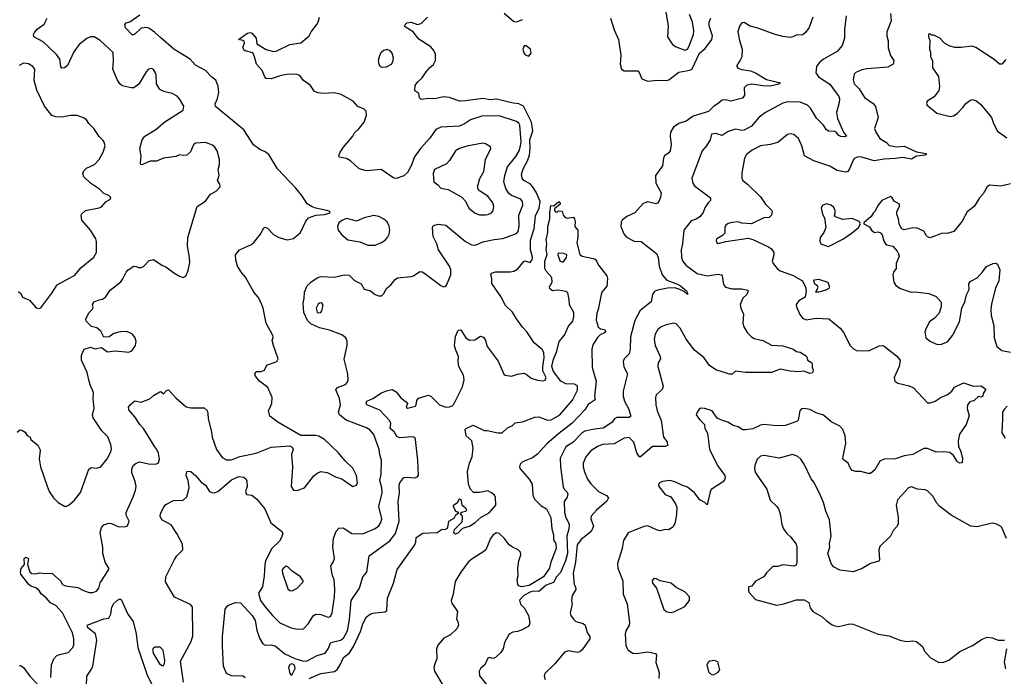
# Model space of a CAD drawing. Extents: x 2133461 to 2293071, y 753526 to 916327.
# Tile 363 of 459: x 2233754 to 2241704, y 850413 to 855714. Entities that reach past the tile are written whole.
import ezdxf

# ---------------------------------------------------------------- set-up
doc = ezdxf.new("R2010")
doc.units = 0

msp = doc.modelspace()

# ---------------------------------------------------------------- linework, layer by layer
at = {"layer": '0CON10XD'}
for points in [[(2238964, 855824), (2238990, 855665), (2238984.5, 855574.5), (2239024.2, 855515), (2239055, 855494.4), (2239125, 855468.9), (2239145, 855477.1), (2239157.7, 855495), (2239194.5, 855595), (2239197.9, 855625), (2239186.2, 855695), (2239161.1, 855755)], [(2233733.3, 852385), (2233755, 852403.3), (2233770.7, 852400.7), (2233797.5, 852385), (2233815, 852357.5), (2233840, 852345), (2233843.8, 852323.8), (2233899.7, 852279.7), (2233917.3, 852247.3), (2233920.8, 852235), (2233911.7, 852168.3), (2233923.5, 852103.5), (2233975, 851947.5), (2233993.3, 851905), (2234027.5, 851855), (2234065, 851817.5), (2234115, 851787.5), (2234135, 851787.5), (2234155, 851796.7), (2234195.9, 851834.1), (2234245, 851897.5), (2234314, 852085), (2234335, 852097.5), (2234375, 852094.4), (2234409.2, 852105), (2234460.9, 852169.1), (2234490, 852225), (2234495, 852250), (2234490.6, 852285), (2234466.2, 852346.2), (2234417.5, 852395), (2234348.7, 852498.7), (2234343.2, 852526.8), (2234355.8, 852575), (2234348.1, 852655), (2234350, 852705), (2234323.3, 852765), (2234312.9, 852807.1), (2234298.9, 852865), (2234252.2, 852965), (2234253.3, 853005), (2234275.5, 853054.5), (2234325, 853070), (2234365, 853056.7), (2234415, 853067.5), (2234463.9, 853033.9), (2234525, 853040), (2234635, 853031.2), (2234659.5, 853040.5), (2234690.8, 853085), (2234695.6, 853115), (2234688.1, 853145), (2234665, 853174), (2234639.3, 853189.3), (2234615.6, 853195.6), (2234565.7, 853194.3), (2234515, 853181.2), (2234476.4, 853153.6), (2234435, 853150), (2234409.5, 853199.5), (2234377, 853227), (2234335, 853237.5), (2234290.7, 853280.7), (2234287.5, 853295), (2234312.7, 853347.3), (2234341.7, 853378.3), (2234347.5, 853395), (2234342.5, 853415), (2234355, 853437.5), (2234395, 853453.3), (2234423.3, 853456.7), (2234446.7, 853473.3), (2234485, 853531.2), (2234571.3, 853598.7), (2234588.3, 853621.7), (2234613.4, 853676.6), (2234630, 853695), (2234675, 853723.3), (2234695, 853722.5), (2234715, 853713.3), (2234735, 853713.3), (2234755, 853722.5), (2234799.3, 853770.7), (2234835, 853777.5), (2234901.7, 853731.7), (2234935, 853720), (2234999.3, 853669.3), (2235045, 853642.5), (2235075, 853632.5), (2235095, 853642.5), (2235115, 853690), (2235128.8, 853755), (2235126.7, 853795), (2235108.8, 853885), (2235111.2, 853955), (2235186.7, 854205), (2235255, 854249.2), (2235293.7, 854306.3), (2235340.5, 854329.5), (2235372.5, 854365), (2235370, 854385), (2235351.2, 854415), (2235365.6, 854455), (2235355.8, 854505), (2235367.5, 854545), (2235367.5, 854585), (2235348.8, 854655), (2235330, 854685), (2235310.5, 854700.5), (2235255, 854722.5), (2235175, 854716), (2235158, 854705), (2235132.3, 854647.7), (2235105, 854620), (2235075, 854617.5), (2235045, 854624), (2235015, 854609.2), (2234915, 854595.8), (2234858.6, 854571.4), (2234808.3, 854571.7), (2234741.7, 854541.7), (2234732.5, 854545), (2234730, 854555), (2234734, 854615), (2234725.7, 854675), (2234744.6, 854745.4), (2234765, 854772.9), (2234852.4, 854827.6), (2234925, 854889.2), (2235075, 854983.3), (2235079.2, 855015), (2235045, 855076.2), (2235025.5, 855095.5), (2234985, 855119.2), (2234925, 855130.8), (2234885, 855150), (2234858, 855195), (2234856.7, 855265), (2234850, 855285), (2234835, 855312.5), (2234819.3, 855319.3), (2234795, 855313.3), (2234775, 855293.3), (2234715.4, 855194.6), (2234676.7, 855165), (2234655, 855163.6), (2234580.9, 855180.9), (2234563.8, 855195), (2234541.1, 855231.1), (2234505.5, 855315), (2234512.4, 855377.6), (2234509.1, 855449.1), (2234405, 855545.6), (2234355, 855575.8), (2234325, 855574.3), (2234296.6, 855563.4), (2234235, 855513.1), (2234190.4, 855455), (2234139.2, 855345), (2234115, 855326), (2234095, 855323.8), (2234087.3, 855337.3), (2234077.3, 855395), (2234052.8, 855432.8), (2233944.7, 855534.7), (2233867.5, 855575), (2233866.9, 855595), (2233875, 855610), (2233895, 855636.2), (2233951.7, 855678.3), (2233976.2, 855725)], [(2234005.5, 850404.5), (2234012.1, 850505), (2234031.1, 850555), (2234052.1, 850577.9), (2234075, 850590), (2234145.4, 850604.6), (2234183.1, 850645), (2234191.7, 850668.3), (2234190.9, 850715), (2234179.6, 850765), (2234101.1, 850925), (2234045, 850984.3), (2234002.5, 851005), (2233967.8, 851047.8), (2233930, 851075), (2233908.3, 851108.3), (2233885, 851127.5), (2233845, 851141.4), (2233826.8, 851156.8), (2233765, 851237.5), (2233760, 851255), (2233767.7, 851282.3), (2233793, 851317), (2233790, 851365), (2233805, 851376.2), (2233826.7, 851365), (2233816.4, 851316.4), (2233836.1, 851256.1), (2233852.7, 851242.7), (2233885, 851240), (2233915, 851248), (2233965, 851242), (2234015, 851246), (2234084, 851185), (2234100, 851155), (2234123.1, 851143.1), (2234225, 851131.4), (2234270, 851105), (2234315, 851090), (2234345, 851090.6), (2234375, 851100.8), (2234392.9, 851125), (2234405, 851166.7), (2234473.8, 851275), (2234473.8, 851285), (2234444.2, 851335), (2234425.5, 851405), (2234424.5, 851455), (2234405.4, 851574.6), (2234413.9, 851615), (2234434.1, 851635.9), (2234475, 851649.2), (2234496.1, 851646.1), (2234555, 851620), (2234608.3, 851621.7), (2234625, 851628.8), (2234637.8, 851665), (2234614.1, 851714.1), (2234613.3, 851735), (2234673.5, 851866.5), (2234690.3, 851915), (2234693.6, 851945), (2234686.5, 851986.5), (2234660.8, 852055), (2234660, 852085), (2234672, 852115), (2234695, 852134.2), (2234725, 852144.2), (2234795, 852128), (2234853.8, 852126.2), (2234875, 852137.5), (2234884, 852165), (2234875.7, 852215.7), (2234862, 852245), (2234844.5, 852264.5), (2234752.9, 852415), (2234725.7, 852445), (2234685, 852508), (2234634.6, 852564.6), (2234634.1, 852585), (2234645.4, 852605), (2234685, 852637.9), (2234735, 852625.8), (2234805, 852652.5), (2234835, 852679.2), (2234885, 852710), (2234895, 852712.5), (2234915, 852692.5), (2234940.5, 852719.5), (2234955, 852726.7), (2235015, 852660), (2235098.8, 852588.8), (2235135, 852579.2), (2235245, 852580), (2235267.8, 852557.8), (2235273.6, 852533.6), (2235275.6, 852495), (2235303.8, 852385), (2235308, 852345), (2235344.2, 852245), (2235390.2, 852180.2), (2235425, 852159.4), (2235465, 852159.6), (2235532.4, 852187.6), (2235665, 852214.1), (2235785, 852262.5), (2235935, 852273.3), (2235953.9, 852263.9), (2235961.2, 852245), (2235950, 852205), (2235956.2, 852105), (2235946.2, 851945), (2235965, 851916.7), (2235995, 851912), (2236055, 851933.8), (2236129.3, 852030.7), (2236156.4, 852053.6), (2236185, 852065.6), (2236237.4, 852057.4), (2236305, 852024.4), (2236355, 852008.1), (2236445, 851946.7), (2236472.5, 851955), (2236481.2, 851975), (2236474.3, 852035), (2236443.4, 852093.4), (2236382.4, 852152.4), (2236325, 852220.8), (2236214.5, 852324.5), (2236170.7, 852350.7), (2236145, 852358.1), (2236025, 852357.5), (2235837.5, 852465), (2235775, 852512.5), (2235763.8, 852555), (2235791.2, 852615), (2235792, 852665), (2235758.8, 852745), (2235691.2, 852795), (2235658.8, 852835), (2235654.2, 852855), (2235665, 852873.3), (2235705, 852873.3), (2235730, 852885), (2235751.2, 852925), (2235830, 852955), (2235841.2, 852975), (2235802.5, 853085), (2235794.2, 853125), (2235800.7, 853149.3), (2235798, 853165), (2235745, 853263.3), (2235719.2, 853385), (2235702.7, 853432.7), (2235678.8, 853475), (2235646, 853515), (2235576.6, 853636.6), (2235544.4, 853674.4), (2235514.3, 853724.3), (2235498.8, 853775), (2235496.2, 853815), (2235530, 853855), (2235625, 853899.2), (2235645.5, 853914.5), (2235698.8, 853981.2), (2235725, 854032.5), (2235735, 854040), (2235755, 854032), (2235805, 853980.6), (2235846, 853956), (2235915, 853937.6), (2235965, 853947.8), (2236020.4, 853995), (2236065, 854086.7), (2236086.2, 854115), (2236145, 854135.5), (2236215, 854141.9), (2236260, 854155), (2236257.5, 854165), (2236233.9, 854173.9), (2236145, 854192), (2236115, 854204), (2236075, 854226.2), (2236032, 854295), (2235983.8, 854355), (2235835, 854508.8), (2235766.7, 854625), (2235736.1, 854646.1), (2235692.5, 854665), (2235643, 854703), (2235565, 854824.2), (2235334.5, 855014.5), (2235332.2, 855035), (2235351.9, 855078.1), (2235362.3, 855125), (2235357.9, 855177.9), (2235338, 855225), (2235305, 855250), (2235254, 855305), (2235175, 855348.1), (2235132, 855395), (2234998.6, 855475), (2234895, 855568.6), (2234843.8, 855613.8), (2234797.5, 855645), (2234775, 855652.2), (2234734.5, 855645.5), (2234685, 855597.5), (2234665, 855590), (2234607.7, 855647.7), (2234603.3, 855675), (2234615, 855688.8), (2234645, 855695.8), (2234725, 855754.4)], [(2236399.2, 853119.2), (2236388.5, 853145), (2236355, 853169.2), (2236255, 853208.1), (2236175.4, 853225.4), (2236105, 853258.5), (2236076.9, 853285), (2236048.8, 853348.8), (2236042.2, 853425), (2236051.9, 853465), (2236052.9, 853515), (2236075.6, 853565), (2236104.6, 853595), (2236155, 853629.1), (2236185, 853640), (2236295, 853634.4), (2236375, 853654.2), (2236415, 853652.5), (2236457.8, 853607.8), (2236512.8, 853582.8), (2236535, 853539.2), (2236586.3, 853526.3), (2236625, 853496.2), (2236652.5, 853485), (2236675, 853484), (2236695, 853503.3), (2236716, 853545), (2236753.8, 853576.2), (2236785, 853616.7), (2236805, 853630), (2236915, 853640), (2236935, 853646.2), (2236985, 853681.2), (2237005, 853678), (2237024.4, 853664.4), (2237155, 853566.8), (2237175, 853557.9), (2237195, 853563.3), (2237204.5, 853575), (2237236.7, 853655), (2237235.6, 853695), (2237225.6, 853725), (2237137.1, 853855), (2237122.5, 853905), (2237093.8, 853965), (2237086.2, 854035), (2237096.2, 854053.8), (2237135, 854064), (2237195, 854054), (2237352.9, 853922.9), (2237405, 853895.6), (2237435, 853894.6), (2237495, 853919.6), (2237585, 853940), (2237655, 853948.2), (2237765, 853986.9), (2237779.1, 854005), (2237786.6, 854046.6), (2237784.5, 854135), (2237817.7, 854217.7), (2237814.7, 854245), (2237800, 854265), (2237724.8, 854294.8), (2237705, 854309.5), (2237679.9, 854349.9), (2237662.7, 854405), (2237670.9, 854455), (2237693.3, 854526.7), (2237761.4, 854608.6), (2237787, 854655), (2237798.9, 854695), (2237802, 854728), (2237792.5, 854862.5), (2237785, 854878), (2237765, 854892.9), (2237625, 854938.9), (2237485, 854936.2), (2237395, 854905.4), (2237345, 854872.2), (2237305, 854855.6), (2237155, 854845.6), (2237113.1, 854826.9), (2237065, 854757.1), (2236990, 854675), (2236943.1, 854606.9), (2236916.2, 854533.8), (2236885, 854480), (2236855, 854454.3), (2236795, 854430.8), (2236775, 854435.8), (2236674.1, 854504.1), (2236555, 854493.6), (2236495, 854511.1), (2236424.6, 854574.6), (2236392.1, 854592.1), (2236335, 854603.3), (2236330, 854615), (2236341.2, 854645), (2236368, 854685), (2236443.8, 854775), (2236458.7, 854801.3), (2236496, 854835), (2236535, 854886.7), (2236555.6, 854944.4), (2236551.9, 854975), (2236535, 854990.6), (2236485, 855012.5), (2236446.1, 855056.1), (2236350.3, 855110.3), (2236295, 855124), (2236205, 855118), (2236163, 855123), (2236135, 855133.8), (2236101.4, 855181.4), (2236045, 855221.9), (2236015, 855264.2), (2235995, 855271.9), (2235925, 855274), (2235865, 855262.5), (2235785, 855236), (2235745, 855239.2), (2235732.5, 855252.5), (2235712.5, 855305), (2235667.5, 855355), (2235651.4, 855415), (2235635.6, 855445.6), (2235575, 855462.2), (2235565, 855470), (2235557.3, 855492.7), (2235570, 855525), (2235567, 855537), (2235557, 855547), (2235520, 855555), (2235594.1, 855605.9), (2235615, 855610), (2235630, 855605), (2235663.6, 855563.6), (2235668.3, 855518.3), (2235745, 855474.2), (2235805, 855457.1), (2235825, 855460.6), (2235935, 855513.6), (2236025, 855528.1), (2236092.2, 855585), (2236107.8, 855615), (2236154.5, 855675), (2236165.4, 855695), (2236174.7, 855735.3)], [(2237343.8, 852806.2), (2237338.2, 852845), (2237301.4, 852915), (2237295.7, 852955), (2237298.1, 852995), (2237274.5, 853045), (2237265.9, 853084.1), (2237273.9, 853156.1), (2237295, 853207.5), (2237315, 853210), (2237355.6, 853145), (2237385, 853126.4), (2237429.7, 853130.3), (2237475, 853158), (2237499.7, 853149.7), (2237515.8, 853125), (2237529.2, 853075), (2237616.6, 852956.6), (2237663, 852853), (2237673, 852843), (2237725, 852836.7), (2237775, 852853.3), (2237825, 852859.2), (2237845, 852851.4), (2237885, 852820.6), (2237935, 852804.4), (2237975, 852799.4), (2237996.2, 852803.8), (2238006.5, 852825), (2237978.7, 852878.7), (2237978.1, 852915), (2237989.2, 852985), (2237985.9, 853025.9), (2237972.1, 853052.1), (2237909.2, 853105), (2237875, 853154), (2237850, 853195), (2237815, 853230.8), (2237765, 853298.8), (2237732.4, 853352.4), (2237675.6, 853405.6), (2237638.7, 853478.7), (2237566.2, 853585), (2237566, 853625), (2237558.8, 853655), (2237565, 853668.8), (2237595, 853678), (2237715, 853677.5), (2237745, 853684), (2237777, 853703), (2237825, 853761.2), (2237835, 853766.2), (2237875, 853752.9), (2237892.8, 853775), (2237893.9, 853796.1), (2237877.6, 853855), (2237877.6, 853935), (2237908.4, 854025), (2237918.4, 854131.6), (2237948.2, 854191.8), (2237955.6, 854245), (2237925, 854321.1), (2237895, 854367.5), (2237875, 854389.5), (2237825.9, 854415.9), (2237810.4, 854435), (2237807.3, 854465), (2237820.1, 854509.9), (2237855, 854575.6), (2237870.3, 854619.7), (2237876.9, 854675), (2237873.8, 854745), (2237896.9, 854816.9), (2237887.8, 854887.8), (2237822.6, 855015), (2237785.3, 855034.7), (2237739.4, 855039.4), (2237605, 855073.3), (2237555, 855068.1), (2237495, 855078.7), (2237355, 855057.7), (2237306.4, 855056.4), (2237225, 855085.5), (2237175, 855090), (2237105, 855075.8), (2237055, 855078.8), (2236995, 855070), (2236983.6, 855083.6), (2236977.3, 855117.3), (2236945, 855140), (2236947.7, 855182.3), (2236965, 855210), (2237003.8, 855245), (2237035.7, 855294.3), (2237064.5, 855325.5), (2237095, 855353.3), (2237111.2, 855385), (2237110.8, 855435), (2237099.2, 855465), (2237075, 855495.7), (2236977.5, 855557.5), (2236932.5, 855615), (2236866.7, 855655), (2236860, 855665), (2236880.8, 855689.2), (2236915, 855693.3), (2236965, 855676.5), (2236995, 855682.9), (2237046.8, 855733.2)], [(2240157.5, 855735), (2240128.3, 855651.7), (2240099.7, 855610.3), (2240077, 855593), (2240025, 855590), (2239997.5, 855575), (2239975, 855570.6), (2239915, 855578.1), (2239845, 855596.2), (2239715, 855645.2), (2239651.7, 855661.7), (2239605, 855690.8), (2239585, 855689.2), (2239565, 855661.2), (2239552.7, 855615), (2239565.9, 855545), (2239587.9, 855475), (2239584.1, 855415), (2239572.2, 855387.7), (2239543.5, 855345), (2239543.3, 855335), (2239553.5, 855323.5), (2239585, 855311.3), (2239655, 855300.4), (2239696, 855285), (2239785, 855230.5), (2239896, 855205), (2239885, 855194.4), (2239815, 855177.8), (2239755, 855178.9), (2239665, 855194.7), (2239625, 855186.6), (2239604.5, 855165), (2239605.5, 855105), (2239590.3, 855079.7), (2239495, 855057.1), (2239455, 855066.6), (2239425.4, 855064.6), (2239393.3, 855036.7), (2239355, 855014.4), (2239315.9, 854974.1), (2239191.5, 854935), (2239135, 854893.9), (2239075, 854875.3), (2239033.2, 854846.8), (2239008.9, 854805), (2239006.2, 854775), (2239013.7, 854706.3), (2239005.5, 854655), (2238995, 854640), (2238960.6, 854615), (2238952.7, 854595), (2238945.3, 854534.7), (2238886.7, 854455), (2238890.6, 854395), (2238932.5, 854315), (2238928.3, 854281.7), (2238914, 854246), (2238905, 854233.3), (2238891.7, 854228.3), (2238825, 854243.8), (2238789.3, 854230.7), (2238720, 854155), (2238656, 854125), (2238620, 854095), (2238611.7, 854078.3), (2238609.2, 854045), (2238632.5, 853985), (2238655, 853958.6), (2238715, 853926.9), (2238772.1, 853922.1), (2238896.1, 853826.1), (2238910, 853795), (2238916.9, 853725), (2238942.9, 853652.9), (2238980.7, 853610.7), (2239065, 853580), (2239090, 853565), (2239136.9, 853525), (2239147.2, 853502.8), (2239145, 853496.7), (2239118.9, 853518.9), (2239083.8, 853535), (2239045, 853548.9), (2238985, 853547.1), (2238905, 853530.5), (2238881.1, 853518.9), (2238864.4, 853495), (2238852.9, 853435), (2238765, 853367.1), (2238720.9, 853285), (2238685.5, 853155), (2238684, 853055), (2238674.4, 853015.6), (2238634, 852975), (2238625.8, 852955), (2238632.4, 852912.4), (2238662.5, 852855), (2238627.5, 852715), (2238626.7, 852675), (2238636.5, 852635), (2238668.9, 852575), (2238687.9, 852512.1), (2238675, 852503.4), (2238575, 852502.7), (2238557.9, 852492.1), (2238535, 852461.9), (2238464.7, 852415.3), (2238395, 852409.3), (2238318.2, 852391.8), (2238293.9, 852376.1), (2238219.3, 852300.7), (2238163.6, 852265), (2238119.1, 852175), (2238121.5, 852105), (2238143.6, 851943.6), (2238149.4, 851925), (2238172.4, 851902.4), (2238180.4, 851885), (2238175, 851858), (2238150.8, 851825), (2238152.3, 851735), (2238164.7, 851695), (2238186.6, 851655), (2238189.7, 851635), (2238188.4, 851605), (2238173.3, 851545), (2238176.1, 851405), (2238160.2, 851345), (2238119.8, 851250.2), (2238087.9, 851215), (2238065, 851171.4), (2238005, 851150), (2237945, 851098), (2237905, 851101.2), (2237881.8, 851095), (2237824.5, 851065), (2237790.9, 851029.1), (2237798.1, 850995), (2237827.5, 850965), (2237862.9, 850905), (2237874.2, 850845), (2237868, 850825), (2237860, 850815), (2237805, 850784.3), (2237775, 850774.3), (2237735, 850770.8), (2237707.1, 850752.9), (2237670, 850685), (2237657.1, 850635), (2237639.2, 850605), (2237595, 850564.3), (2237575, 850558), (2237545, 850566), (2237535, 850560), (2237508.8, 850505), (2237476.2, 850475), (2237463.8, 850455), (2237467.7, 850417.7), (2237532, 850335)], [(2237665, 855765.4), (2237745, 855698.5), (2237765, 855695.6), (2237815, 855715.5)], [(2240428.6, 855745), (2240414.6, 855635), (2240414.5, 855565.5), (2240395, 855506), (2240355, 855457.1), (2240245, 855395.6), (2240208.6, 855365), (2240188, 855335), (2240181.2, 855285), (2240203.6, 855253.6), (2240295, 855192.5), (2240367.1, 855095), (2240373.1, 855075), (2240371.9, 855045), (2240350.6, 854965), (2240356.8, 854916.8), (2240405.5, 854805.5), (2240430, 854775), (2240411.4, 854768.6), (2240385, 854770.5), (2240368.3, 854778.3), (2240347.8, 854805), (2240335, 854811.8), (2240285, 854813.8), (2240267.2, 854827.3), (2240243.6, 854863.6), (2240188.7, 854918.7), (2240139.9, 854999.9), (2240115, 855024.6), (2240055, 855047.1), (2239955, 855050), (2239915, 855039.5), (2239775, 854963.8), (2239723.7, 854926.3), (2239664, 854855), (2239605, 854821.9), (2239585, 854819.4), (2239535, 854829.2), (2239475, 854811.4), (2239425, 854778.5), (2239375, 854794.4), (2239340.8, 854789.2), (2239328, 854745), (2239300.8, 854695), (2239264, 854655), (2239180, 854435), (2239188.6, 854395), (2239202, 854372), (2239330.8, 854275), (2239332.5, 854255), (2239314.2, 854235), (2239285.6, 854195), (2239272, 854158), (2239247.1, 854122.9), (2239217.4, 854102.6), (2239175, 854089.4), (2239115.6, 854015), (2239106.7, 853905), (2239094.4, 853855), (2239097.6, 853797.6), (2239106.4, 853766.4), (2239133, 853733), (2239225, 853665.7), (2239305, 853645.6), (2239395, 853660.8), (2239420, 853655), (2239427.5, 853645), (2239435.9, 853575.9), (2239452.5, 853555), (2239505, 853541.1), (2239585, 853541.5), (2239631.7, 853531.7), (2239636.2, 853525), (2239626, 853495), (2239594.2, 853465.8), (2239571.2, 853415), (2239576.1, 853386.1), (2239597.7, 853337.7), (2239594.3, 853265), (2239601.9, 853235), (2239629.3, 853189.3), (2239662.4, 853152.4), (2239685, 853140), (2239755, 853124), (2239800.5, 853100.5), (2239825, 853086.2), (2239915, 853080), (2240002.9, 853052.9), (2240025, 853034), (2240055, 853031.2), (2240105, 853000), (2240113.8, 852985), (2240114.2, 852964.2), (2240146.4, 852946.4), (2240152.5, 852935), (2240152.5, 852905), (2240160, 852885), (2240155, 852863.3), (2240135, 852858.8), (2240085, 852876.7), (2240045, 852870), (2239974.1, 852875.9), (2239895, 852892), (2239824.1, 852865.9), (2239615, 852867.1), (2239535, 852876.7), (2239507, 852853), (2239485, 852852), (2239375, 852887.1), (2239325, 852921.4), (2239277.3, 852987.3), (2239202.2, 853045), (2239134.7, 853134.7), (2239086.5, 853225), (2239055, 853258.1), (2239035, 853263.1), (2238975, 853249.5), (2238935, 853235.6), (2238907.3, 853212.7), (2238884.5, 853175), (2238877.5, 853135), (2238883.9, 853083.9), (2238926.9, 852995), (2238927.5, 852975), (2238910.8, 852945), (2238907.5, 852915), (2238948.9, 852755), (2238941.3, 852728.7), (2238894.2, 852685), (2238888.6, 852665), (2238891.1, 852605), (2238901.9, 852555), (2238935, 852477.5), (2238952.5, 852345), (2238981.5, 852305), (2238984.4, 852275.6), (2238965, 852268.8), (2238865, 852267.5), (2238765, 852183.3), (2238755, 852187.5), (2238737, 852217), (2238712.8, 852302.8), (2238675, 852342), (2238635, 852336.7), (2238555, 852289.1), (2238463.4, 852283.4), (2238425, 852271.5), (2238365, 852233.3), (2238324.5, 852185), (2238304.5, 852135), (2238303.1, 852105), (2238314.4, 852065), (2238340, 852005), (2238365, 851965.7), (2238428.6, 851905), (2238491.7, 851871.7), (2238508.8, 851855), (2238494.2, 851825.8), (2238412.5, 851755), (2238367.5, 851705), (2238366.7, 851685), (2238386.9, 851625), (2238368.9, 851581.1), (2238284.4, 851515.6), (2238255, 851474), (2238241.4, 851335), (2238222.7, 851245), (2238232, 851155), (2238243.3, 851135), (2238243.8, 851115), (2238214.2, 851065), (2238210.8, 851025), (2238215.6, 850995), (2238198.2, 850925), (2238204.2, 850904.2), (2238225, 850874), (2238245.5, 850855.5), (2238305, 850839.2), (2238321.2, 850825), (2238336.9, 850766.9), (2238358, 850735), (2238358, 850715), (2238295, 850626.7), (2238278.3, 850611.7), (2238255, 850606), (2238185, 850620), (2238152.4, 850607.6), (2238075, 850514), (2237994.5, 850435.5), (2237988, 850415), (2237996.1, 850386.1)], [(2238523.8, 855725), (2238555, 855632.5), (2238589.2, 855555), (2238607, 855427), (2238603.1, 855355), (2238614, 855315), (2238635, 855300), (2238745, 855300), (2238757, 855287), (2238777.1, 855237.1), (2238825, 855217.1), (2238905, 855226.7), (2238977.9, 855222.1), (2238995, 855228), (2239075, 855289.4), (2239165, 855306.7), (2239185, 855318.1), (2239242.3, 855445), (2239289, 855481), (2239343.1, 855555), (2239349.3, 855585), (2239321.2, 855665), (2239320, 855695), (2239335.3, 855725)], [(2240784.3, 855765), (2240790, 855705), (2240756.9, 855615), (2240754.4, 855585), (2240765.6, 855544.4), (2240767, 855487), (2240785.7, 855425.7), (2240812, 855385), (2240806.2, 855355), (2240765, 855330.8), (2240595, 855318.6), (2240555, 855309.2), (2240505, 855287.5), (2240491.2, 855275), (2240482.7, 855227.3), (2240493.1, 855195), (2240531.5, 855155), (2240574.7, 855084.7), (2240646.4, 855036.4), (2240663, 855013), (2240685.8, 854925), (2240655.7, 854835), (2240665.7, 854805), (2240699.2, 854755), (2240752.9, 854722.9), (2240775, 854699.4), (2240835, 854688.9), (2240895, 854694.2), (2240995, 854646.7), (2241073.3, 854635), (2241073.3, 854625), (2241065, 854620.8), (2240995, 854612.5), (2240955, 854588.8), (2240885, 854600.5), (2240826.8, 854593.2), (2240735, 854587.7), (2240654.4, 854574.4), (2240555, 854604.4), (2240525, 854605.6), (2240496.2, 854595), (2240485.5, 854584.5), (2240455, 854508.8), (2240440.9, 854489.1), (2240425, 854484.3), (2240355, 854497.8), (2240295, 854531.4), (2240165, 854575.6), (2240092, 854615), (2240069.4, 854695), (2240042.9, 854755), (2240005, 854787.5), (2239975, 854793.3), (2239955, 854786.5), (2239875, 854723.4), (2239815, 854705.3), (2239734.7, 854695.3), (2239668.8, 854661.2), (2239622.9, 854625), (2239607.8, 854595), (2239585.8, 854475), (2239586, 854435), (2239594, 854415), (2239630, 854385), (2239735, 854284.3), (2239775, 854224.2), (2239824, 854175), (2239828.6, 854165), (2239824.2, 854135), (2239805, 854116), (2239762.5, 854115), (2239663, 854067), (2239585, 854072.5), (2239555, 854080.8), (2239505, 854077.5), (2239475, 854067.5), (2239455.8, 854054.2), (2239448, 854035), (2239448.3, 853991.7), (2239428.3, 853971.7), (2239382.5, 853945), (2239377.5, 853935), (2239380, 853915), (2239395, 853907.5), (2239455, 853923.8), (2239635, 853950), (2239675, 853938.8), (2239800.3, 853880.3), (2239825, 853863.8), (2239842, 853835), (2239844, 853815), (2239830, 853765), (2239838, 853745), (2239870, 853705), (2239895.4, 853685.4), (2239995, 853650.6), (2240075, 853606.7), (2240100.3, 853555), (2240103.8, 853525), (2240095, 853473.3), (2240045, 853443.8), (2240024, 853415), (2240026.1, 853396.1), (2240053.8, 853335), (2240075, 853303.3), (2240105, 853291.2), (2240185, 853305.7), (2240288.5, 853298.5), (2240378, 853225), (2240405, 853190), (2240459.2, 853085), (2240485.9, 853055.9), (2240515, 853040), (2240616.4, 853043.6), (2240695, 853081.2), (2240723.9, 853083.9), (2240735, 853078.8), (2240835, 853001.2), (2240862.9, 852965), (2240854.4, 852915), (2240814, 852825), (2240820, 852795), (2240845, 852779.2), (2240935, 852757.5), (2240972.1, 852742.1), (2241085, 852622), (2241105, 852620.8), (2241145, 852634.2), (2241194.3, 852665.7), (2241242.5, 852685), (2241280, 852715), (2241303.2, 852746.8), (2241375, 852783.3), (2241455, 852756.7), (2241515, 852759.4), (2241552.5, 852735), (2241553.3, 852725), (2241532.5, 852695), (2241530, 852675), (2241515, 852667.5), (2241495, 852672.5), (2241460.7, 852639.3), (2241425, 852630), (2241408, 852605), (2241404, 852575), (2241420, 852515), (2241395.8, 852445), (2241342.1, 852367.9), (2241330.8, 852315), (2241334.2, 852265), (2241350, 852235), (2241365.8, 852175), (2241363.3, 852136.7), (2241345, 852134), (2241325, 852145.8), (2241294.2, 852195), (2241265, 852218.9), (2241215, 852226.5), (2241155, 852223.5), (2241085, 852252.5), (2241055, 852251.1), (2240965, 852204.1), (2240895, 852192.5), (2240825, 852168), (2240735, 852166.4), (2240700, 852150), (2240659.4, 852080.6), (2240625, 852051.2), (2240605, 852049.6), (2240545, 852066.4), (2240505, 852066), (2240475.7, 852075), (2240460.4, 852095), (2240444.6, 852134.6), (2240403.8, 852163.8), (2240399.4, 852175), (2240424.5, 852295), (2240419.4, 852355), (2240400, 852405), (2240375, 852432.5), (2240307.4, 852467.4), (2240245, 852521.4), (2240185, 852539.2), (2240135, 852567.1), (2240085, 852576), (2240066.4, 852573.6), (2240053.8, 852555), (2240039.5, 852480.5), (2240028.6, 852471.4), (2239935, 852437.5), (2239865, 852434.3), (2239763, 852447), (2239735, 852440), (2239675, 852410), (2239615, 852402), (2239594.2, 852404.2), (2239555, 852427.5), (2239515, 852438.8), (2239472.5, 852465), (2239428.3, 852478.3), (2239385, 852497.5), (2239345, 852556.2), (2239285, 852576.2), (2239255, 852577.5), (2239240.7, 852569.3), (2239223.9, 852546.1), (2239217.5, 852525), (2239243.3, 852485), (2239283.3, 852445), (2239286.2, 852415), (2239306.8, 852376.8), (2239325, 852247.5), (2239389.2, 852115), (2239446.7, 852035), (2239450, 852015), (2239445, 851998.8), (2239428.3, 851981.7), (2239338.5, 851921.5), (2239328.9, 851901.1), (2239305, 851797.5), (2239286.9, 851816.9), (2239246.6, 851836.6), (2239203.8, 851893.8), (2239145, 851940.6), (2239100, 851955), (2239045, 851982.5), (2239003, 851993), (2238945, 851986), (2238925, 851978), (2238912.9, 851965), (2238914.4, 851944.4), (2238965, 851881.2), (2239011.7, 851861.7), (2239050, 851805), (2239061.2, 851775), (2239057.3, 851722.7), (2239046.1, 851653.9), (2239030, 851620), (2238995, 851596.7), (2238965, 851598.8), (2238925, 851588), (2238895, 851595.8), (2238825, 851629.2), (2238795, 851622.9), (2238667.6, 851572.4), (2238630.7, 851509.3), (2238618.2, 851445), (2238581.4, 851325), (2238584.3, 851285), (2238623.3, 851185), (2238627.5, 851075), (2238657.9, 850997.9), (2238678.5, 850845), (2238675.6, 850825), (2238650.6, 850785), (2238641.9, 850755), (2238647.9, 850657.9), (2238667.5, 850625), (2238705, 850598.8), (2238735, 850597.1), (2238825, 850609.4), (2238852.5, 850605), (2238886.8, 850596.8), (2238896, 850585), (2238890.8, 850525), (2238917.1, 850445), (2238914.3, 850395)], [(2241717.3, 855392.7), (2241684.1, 855355.9), (2241664.3, 855354.3), (2241622.3, 855392.3), (2241475, 855490), (2241445, 855500), (2241355, 855490), (2241305, 855490), (2241265, 855500), (2241222.5, 855525), (2241183.6, 855563.6), (2241135, 855590), (2241115, 855590), (2241105, 855600), (2241093, 855597), (2241092.5, 855575), (2241102.5, 855545), (2241100, 855475), (2241107, 855453), (2241107.5, 855415), (2241123.3, 855385), (2241123.8, 855325), (2241174, 855255), (2241182, 855175), (2241175, 855142.5), (2241138.8, 855091.2), (2241080, 855055), (2241076.4, 855036.4), (2241081.2, 855025), (2241159.7, 854959.7), (2241266.4, 854933.6), (2241295, 854938.8), (2241324.4, 854955.6), (2241369.2, 855005), (2241393.7, 855036.3), (2241425, 855062), (2241445, 855070), (2241475, 855062), (2241512.7, 855032.7), (2241602, 854925), (2241616.2, 854875), (2241648, 854815), (2241725, 854760.8)], [(2236680.3, 855330.3), (2236715, 855332.3), (2236756.2, 855355), (2236768.2, 855375), (2236772.8, 855402.8), (2236761.8, 855445), (2236745, 855461.5), (2236722.1, 855472.1), (2236695, 855465.6), (2236672.2, 855447.8), (2236658.5, 855425), (2236650, 855385), (2236654.6, 855354.6), (2236665, 855336), (2236680.3, 855330.3)], [(2237865, 855420), (2237883.3, 855445), (2237878.8, 855475), (2237845, 855503.8), (2237826.4, 855503.6), (2237818, 855475), (2237825, 855447.5), (2237835, 855430), (2237865, 855420)], [(2233745, 853520), (2233765, 853502.5), (2233777.5, 853475), (2233835, 853448.8), (2233887, 853387), (2233905, 853382.5), (2233925, 853387.5), (2234015, 853506), (2234057, 853573), (2234199.8, 853650.2), (2234249.3, 853710.7), (2234354.2, 853795.8), (2234375.7, 853835), (2234374.3, 853924.3), (2234368.6, 853945), (2234325, 854014), (2234256.2, 854095), (2234250, 854135), (2234255, 854147.5), (2234285, 854173.3), (2234395.6, 854194.4), (2234415, 854204.2), (2234452.7, 854247.3), (2234487.5, 854265), (2234490, 854275), (2234484.1, 854284.1), (2234473.3, 854295), (2234435, 854311.4), (2234399.2, 854345), (2234325, 854393.6), (2234271.5, 854445), (2234265.6, 854475), (2234271.4, 854495), (2234295, 854514.4), (2234358, 854545), (2234395, 854584.2), (2234428.6, 854645), (2234443.3, 854695), (2234437.5, 854725), (2234428.3, 854738.3), (2234395, 854770), (2234353.8, 854835), (2234312, 854875), (2234293.8, 854905), (2234275, 854918.8), (2234219.5, 854939.5), (2234165, 854940), (2234095, 854927.5), (2234045, 854929.2), (2234015, 854940.8), (2233954.3, 855015), (2233894.2, 855145), (2233872.3, 855222.3), (2233876, 855315), (2233860, 855335), (2233825, 855358.8), (2233785, 855364), (2233751.2, 855345)], [(2237467.9, 854137.9), (2237515, 854138), (2237535, 854142), (2237563.3, 854155), (2237576.8, 854173.2), (2237581.4, 854205), (2237574.4, 854235), (2237535, 854288.6), (2237458.3, 854338.3), (2237450, 854365), (2237468.3, 854431.7), (2237500.7, 854489.3), (2237515.6, 854584.4), (2237557.5, 854675), (2237557, 854687), (2237515, 854712.5), (2237495, 854716.2), (2237365, 854693.5), (2237304.7, 854675.3), (2237272, 854655), (2237223.6, 854576.4), (2237199.4, 854550.6), (2237103.8, 854505), (2237092.3, 854472.3), (2237097.5, 854405), (2237131.7, 854381.7), (2237154.3, 854354.3), (2237215, 854343.8), (2237325, 854282), (2237355, 854248.8), (2237382.1, 854192.1), (2237432.4, 854152.4), (2237467.9, 854137.9)], [(2241755, 854389.2), (2241675, 854370), (2241585, 854378.8), (2241566.7, 854365), (2241533, 854307), (2241504, 854275), (2241461.2, 854205), (2241405, 854163.3), (2241365, 854086.7), (2241297.5, 854005), (2241243, 853987), (2241205, 853990), (2241105, 853953.8), (2241085, 853960), (2241075, 853970), (2241055.5, 854005.5), (2240999.8, 854029.8), (2240965, 854034.3), (2240895, 854016.7), (2240877.5, 854025), (2240854.3, 854064.3), (2240849.2, 854105), (2240835.8, 854145), (2240835.8, 854165), (2240856.7, 854205), (2240857.5, 854225), (2240815, 854250), (2240795, 854282.5), (2240786.1, 854286.1), (2240715, 854254.2), (2240681.9, 854215), (2240662, 854168), (2240645, 854152.5), (2240630, 854125), (2240570, 854075), (2240570, 854065), (2240615, 854042.5), (2240632.5, 854015), (2240655, 853996.7), (2240685, 854002), (2240704.3, 853994.3), (2240716.8, 853976.8), (2240731.2, 853925), (2240744.5, 853905), (2240755, 853897.5), (2240805, 853886), (2240838.8, 853845), (2240851.2, 853825), (2240854, 853805), (2240831.2, 853745), (2240830, 853705), (2240810, 853675), (2240804.2, 853654.2), (2240811.2, 853595), (2240828.3, 853568.3), (2240865, 853543.8), (2240945, 853515.8), (2241005.6, 853515.6), (2241094.1, 853504.1), (2241155, 853480), (2241193.6, 853433.6), (2241193.8, 853395), (2241178.8, 853345), (2241141.2, 853305), (2241101.2, 853275), (2241075, 853230), (2241063.8, 853195), (2241070, 853145), (2241107.5, 853115), (2241165, 853092.9), (2241196.8, 853093.2), (2241245, 853112.5), (2241285.7, 853165), (2241343.3, 853275), (2241362.5, 853385), (2241386.5, 853435), (2241397.8, 853492.2), (2241419.2, 853535), (2241417.8, 853585), (2241435, 853604.4), (2241485, 853630.5), (2241530.1, 853679.9)], [(2236090.8, 850395), (2236185, 850436.2), (2236295, 850452.5), (2236320.2, 850469.8), (2236341.6, 850505), (2236368.5, 850565), (2236417.4, 850602.6), (2236449.8, 850655), (2236505.9, 850775), (2236524.2, 850835.8), (2236555, 850892), (2236585, 850915.8), (2236605, 850922.5), (2236705, 850932.5), (2236720, 850945), (2236723.5, 851045), (2236773.5, 851165), (2236801.4, 851275), (2236944.2, 851475), (2236952.5, 851495), (2236956.7, 851535), (2237010.7, 851569.3), (2237126.4, 851573.6), (2237165, 851600), (2237185, 851597.5), (2237205, 851607.5), (2237212.5, 851615), (2237220, 851665), (2237261.2, 851688.8), (2237275, 851717.5), (2237300, 851735), (2237275, 851742.5), (2237256.2, 851785), (2237257.5, 851795), (2237292.3, 851817.7), (2237302.5, 851842.5), (2237305, 851846.2), (2237315, 851840), (2237325, 851797.5), (2237353.9, 851773.9), (2237363.3, 851755), (2237355.7, 851744.3), (2237320, 851735), (2237310, 851725), (2237323.3, 851715), (2237327.7, 851697.7), (2237323.8, 851656.2), (2237262.5, 851595), (2237257.5, 851575), (2237274.1, 851564.1), (2237295, 851572), (2237331.4, 851608.6), (2237385, 851624.4), (2237432.9, 851655), (2237481.1, 851698.9), (2237545, 851733.3), (2237599.4, 851795), (2237596.6, 851856.6), (2237586.7, 851875), (2237565, 851894.6), (2237535, 851910.9), (2237466.2, 851896.2), (2237417.6, 851897.6), (2237393.3, 851923.3), (2237377.5, 851965), (2237371.2, 852065), (2237385.4, 852135), (2237406.5, 852185), (2237415.5, 852255.5), (2237406.2, 852315), (2237360, 852355), (2237350, 852405), (2237360, 852415), (2237415, 852440), (2237505, 852398.8), (2237527.5, 852397.5), (2237615, 852377.7), (2237651.1, 852378.9), (2237691.7, 852418.3), (2237733.1, 852436.9), (2237755, 852458.8), (2237813.4, 852466.6), (2237915, 852505.8), (2237945, 852507.5), (2238015, 852480), (2238045, 852483.8), (2238116.2, 852523.8), (2238216.7, 852643.3), (2238258, 852722), (2238257.6, 852757.6), (2238235, 852770.8), (2238165, 852773.5), (2238122.7, 852795), (2238063.7, 852875), (2238050.5, 852915), (2238060.9, 852965), (2238092, 853038), (2238109.1, 853115), (2238152.2, 853167.8), (2238185, 853238.8), (2238219.8, 853280.2), (2238228.5, 853315), (2238228.6, 853351.4), (2238192.8, 853412.8), (2238192, 853455), (2238179.8, 853509.8), (2238165, 853518.4), (2238105, 853529.3), (2238055, 853526.4), (2238035, 853540.8), (2238031.5, 853558.5), (2238052.5, 853595), (2238051.4, 853631.4), (2238005, 853683.3), (2237993.6, 853705), (2237995.7, 853765), (2238012.3, 853817.7), (2238004.4, 853855), (2238010.8, 853905), (2238005.8, 853935.8), (2238019.5, 853995), (2238018.1, 854045), (2238034.3, 854105), (2238034.4, 854155), (2238043.3, 854215), (2238068.3, 854211.7), (2238107, 854247), (2238117.5, 854235), (2238117.5, 854225), (2238073, 854187), (2238073, 854173), (2238081.7, 854161.7), (2238095, 854160), (2238105, 854170), (2238135, 854167.5), (2238142.5, 854135), (2238155, 854120), (2238175, 854112.5), (2238225, 854120), (2238235, 854107.5), (2238240, 854085), (2238236.7, 854045), (2238260, 854015), (2238261.7, 854001.7), (2238261.2, 853955), (2238251.7, 853911.7), (2238278.3, 853818.3), (2238295.9, 853805.9), (2238385, 853786.9), (2238400.2, 853780.2), (2238412.9, 853765), (2238429.6, 853729.6), (2238495, 853647.1), (2238500, 853625), (2238495, 853564), (2238455.9, 853514.1), (2238447.9, 853495), (2238425.3, 853375), (2238414.5, 853345), (2238407.9, 853287.9), (2238424.2, 853234.2), (2238445, 853218.8), (2238475, 853213.3), (2238487.5, 853195), (2238477.5, 853185), (2238440.5, 853169.5), (2238420.9, 853149.1), (2238382.2, 853087.8), (2238372.9, 853055), (2238377.3, 852907.3), (2238408.2, 852795), (2238395.7, 852675), (2238400, 852645), (2238343.6, 852606.4), (2238316.5, 852565), (2238215, 852456.6), (2238107.6, 852372.4), (2238011.3, 852288.7), (2237934.5, 852205.5), (2237894.3, 852175.7), (2237815, 852145.8), (2237794.3, 852125), (2237789.2, 852105), (2237795, 852088.8), (2237868.6, 852005), (2237891.4, 851965), (2237898.1, 851875), (2237911.9, 851841.9), (2237963.2, 851793.2), (2238008.1, 851765), (2238041.9, 851695), (2238051.2, 851605), (2238063.8, 851555), (2238064.3, 851515), (2238083.8, 851483.8), (2238087.1, 851445), (2238043.5, 851335), (2238031.5, 851285), (2237983.6, 851215), (2237867.3, 851145), (2237805, 851135.5), (2237785, 851142.2), (2237775.6, 851155), (2237771.6, 851195), (2237778.4, 851225), (2237777.2, 851282.7), (2237784.8, 851345), (2237801.6, 851395), (2237798.2, 851415), (2237779.6, 851435), (2237733.9, 851455), (2237707.6, 851475), (2237667.3, 851527.3), (2237625, 851565.8), (2237605, 851572.6), (2237576.9, 851555), (2237554.7, 851525), (2237517.5, 851435), (2237495, 851414), (2237408.5, 851361.5), (2237375, 851334), (2237316.9, 851255), (2237270.9, 851179.1), (2237253.8, 851075), (2237238.8, 851025), (2237244.3, 851004.3), (2237288.8, 850935), (2237282.5, 850875), (2237292.5, 850855), (2237296.7, 850825), (2237285, 850797.5), (2237233, 850747), (2237177.7, 850722.3), (2237131.4, 850665), (2237120, 850635), (2237121.4, 850555), (2237105.9, 850515), (2237098.5, 850485), (2237103.1, 850455), (2237170.6, 850340.6)], [(2240285, 853884), (2240405, 853945.8), (2240478.8, 853995), (2240526.7, 854035), (2240542.5, 854065), (2240532.5, 854085), (2240475, 854108), (2240401.2, 854101.2), (2240341.7, 854121.7), (2240333.8, 854135), (2240342, 854165), (2240328.8, 854198.8), (2240305, 854216.7), (2240265, 854226.2), (2240236.7, 854215), (2240226.7, 854195), (2240236.2, 854145), (2240253.3, 854115), (2240264, 854035), (2240248, 853995), (2240216.2, 853955), (2240213.8, 853925), (2240223.8, 853905), (2240235, 853898), (2240285, 853884)], [(2236565, 853892.9), (2236625, 853894.4), (2236675.3, 853914.7), (2236705.3, 853934.7), (2236725.3, 853954.7), (2236737.9, 853982.1), (2236743.2, 854015), (2236738, 854048), (2236721.2, 854081.2), (2236695, 854103.1), (2236655, 854125.8), (2236615, 854132.5), (2236535, 854113.8), (2236475, 854086.7), (2236395, 854110), (2236360, 854095), (2236332.5, 854075), (2236321.2, 854045), (2236326.2, 854015), (2236355, 853976.2), (2236405, 853937.5), (2236499.8, 853919.8), (2236565, 853892.9)], [(2238135, 853758), (2238145, 853760), (2238170, 853795), (2238173.3, 853815), (2238147.7, 853827.7), (2238101.2, 853828.8), (2238098.8, 853815), (2238115, 853767.5), (2238135, 853758)], [(2241530.1, 853679.9), (2241559.2, 853720.8), (2241615, 853746.4), (2241635, 853747.3), (2241649.3, 853739.3), (2241668.2, 853695), (2241660, 853605), (2241632.6, 853547.4), (2241600.9, 853419.1), (2241595.6, 853374.4), (2241598.9, 853325), (2241620, 853245), (2241622.9, 853145), (2241645, 853076.7), (2241684.4, 853044.4), (2241755, 853028.6)], [(2240205, 853513.1), (2240181.2, 853515), (2240200, 853555), (2240196.4, 853566.4), (2240175, 853580), (2240166, 853605), (2240171.2, 853615), (2240205, 853618.5), (2240280, 853595), (2240292, 853555), (2240288, 853545), (2240255, 853526.7), (2240205, 853513.1)], [(2236165, 853346.2), (2236185, 853350), (2236195, 853362.5), (2236203.3, 853395), (2236203.3, 853415), (2236195, 853428.8), (2236175, 853425.8), (2236165, 853418), (2236147.5, 853385), (2236155, 853353.8), (2236165, 853346.2)], [(2235076.9, 850365), (2235053.5, 850535), (2235140, 850695), (2235151.3, 850738.7), (2235149.2, 850975), (2235132.7, 850992.7), (2235005, 851052.5), (2234930.8, 851175), (2234934.3, 851215), (2235005, 851356.7), (2235022, 851385), (2235071.4, 851435), (2235069.7, 851479.7), (2235023.8, 851565), (2234977.5, 851635), (2234901.2, 851675), (2234887.5, 851705), (2234890.8, 851725), (2234914.5, 851775.5), (2234935, 851799.2), (2234997.3, 851832.7), (2235075, 851835.8), (2235105, 851861.2), (2235122.2, 851935), (2235113.6, 851993.6), (2235097.5, 852035), (2235104.4, 852065.6), (2235115, 852070), (2235135, 852065.8), (2235174.4, 852034.4), (2235220.3, 851980.3), (2235255, 851956), (2235285.7, 851905.7), (2235305, 851895.8), (2235325, 851894.2), (2235355, 851905.7), (2235465, 852000.6), (2235525, 852026.9), (2235565, 852021.2), (2235583.8, 852005), (2235587.8, 851987.8), (2235590.6, 851945), (2235576.7, 851905), (2235585, 851882), (2235630, 851875), (2235666.2, 851845), (2235734.2, 851765), (2235783.2, 851653.2), (2235868.8, 851585), (2235878, 851565), (2235868.8, 851535), (2235851.2, 851505), (2235789.4, 851445), (2235740, 851345), (2235732.5, 851315), (2235728.8, 851225), (2235716.2, 851135), (2235681.5, 851085), (2235698.8, 851025), (2235737.1, 850975), (2235794.7, 850904.7), (2235855.4, 850845.4), (2235945, 850804.4), (2235995, 850794.4), (2236045, 850796), (2236085, 850840.6), (2236125, 850901.4), (2236145, 850915.7), (2236185, 850911.4), (2236245, 850890.8), (2236263.3, 850895), (2236276.7, 850925), (2236296.8, 851055), (2236299.6, 851115), (2236293, 851193), (2236277.5, 851235), (2236266.7, 851305), (2236285.8, 851335), (2236295.6, 851365), (2236283.6, 851455), (2236288.6, 851525), (2236308.8, 851585), (2236332.2, 851607.8), (2236365, 851611.4), (2236435, 851565.7), (2236525, 851562.9), (2236625, 851607.7), (2236655, 851627.8), (2236670.4, 851655), (2236677.3, 851685), (2236653.8, 851785), (2236681.8, 851895), (2236678.2, 851935), (2236661.2, 851995), (2236672.1, 852045), (2236675.4, 852155), (2236661.2, 852205), (2236657.7, 852245), (2236612.7, 852365), (2236582.1, 852402.1), (2236555, 852419.5), (2236390.7, 852480.7), (2236336.2, 852525), (2236328.8, 852545), (2236344.4, 852605), (2236336, 852655), (2236306.7, 852725), (2236321.2, 852745), (2236385, 852768.6), (2236399.4, 852785), (2236405.5, 852805), (2236403.9, 852855), (2236375.4, 852974.6), (2236399.6, 853085), (2236399.2, 853119.2)], [(2235575, 850400), (2235557.5, 850415), (2235465, 850416.9), (2235423.8, 850435), (2235401.2, 850495), (2235392.7, 850657.3), (2235390.6, 850735), (2235414.2, 850955), (2235435, 850984), (2235495, 851009.5), (2235537.5, 851005), (2235630.6, 850905), (2235655, 850863.3), (2235668.9, 850785), (2235691.7, 850721.7), (2235718, 850675), (2235735.6, 850665.6), (2235785, 850667.8), (2235817.8, 850657.8), (2235895, 850595.6), (2235977, 850557), (2236045, 850536.5), (2236075, 850538.2), (2236155, 850580.5), (2236221.3, 850598.7), (2236245, 850634), (2236267.5, 850685), (2236345, 850706.2), (2236370.1, 850719.9), (2236401, 850779), (2236417.8, 850872.3), (2236431.3, 851025), (2236497.3, 851125), (2236525, 851216.7), (2236557.5, 851255), (2236576.2, 851385), (2236742.1, 851507.9), (2236788.2, 851565), (2236817.8, 851665), (2236810.7, 851825), (2236822.1, 851895), (2236818.8, 851955), (2236824.5, 851975), (2236855, 852017.5), (2236885, 852021.4), (2236945, 852015.8), (2236965, 852023.3), (2236974.1, 852035.9), (2236968.9, 852155), (2236951.4, 852325), (2236945, 852340), (2236925.6, 852345.6), (2236825, 852339.2), (2236799.5, 852349.5), (2236777.9, 852387.9), (2236746, 852415), (2236750, 852455), (2236744.3, 852475), (2236660.9, 852560.9), (2236557.8, 852605), (2236551.8, 852615), (2236556.7, 852633.3), (2236605.3, 852654.7), (2236675, 852702.5), (2236715, 852718.8), (2236762.3, 852727.7), (2236795, 852710), (2236832.4, 852662.4), (2236878.6, 852625), (2236885.7, 852615), (2236874.4, 852585), (2236885, 852578.9), (2236948.9, 852595), (2236956.1, 852605), (2236959.8, 852640.2), (2236975, 852658.8), (2237055, 852681.5), (2237075, 852674.5), (2237144.4, 852605), (2237195, 852586.8), (2237225, 852588), (2237245, 852595.4), (2237259, 852611), (2237330.5, 852749.5), (2237343.8, 852806.2)], [(2241727.5, 852595), (2241701.9, 852568.1), (2241689.5, 852545), (2241689.4, 852490.6), (2241685, 852380), (2241712, 852335)], [(2241722.5, 851525), (2241685, 851613.3), (2241673.8, 851625), (2241635, 851644.3), (2241605, 851650), (2241485, 851620.8), (2241434.7, 851624.7), (2241274.4, 851715), (2241183.4, 851783.4), (2241160.6, 851810.6), (2241128.3, 851868.3), (2241085, 851910.8), (2241065, 851918.6), (2241004.4, 851924.4), (2240955, 851943.8), (2240930, 851935), (2240842.7, 851837.3), (2240830, 851795), (2240847.5, 851695), (2240846.9, 851643.1), (2240840, 851625), (2240808.3, 851591.7), (2240784, 851545), (2240699.3, 851460.7), (2240691.2, 851435), (2240697.7, 851352.3), (2240687.3, 851342.7), (2240625, 851323.3), (2240557.7, 851282.3), (2240485, 851256.2), (2240375, 851268.8), (2240325, 851297.5), (2240306.7, 851325), (2240280, 851405), (2240296, 851455), (2240293.8, 851485), (2240307.1, 851545), (2240294, 851675), (2240262, 851745), (2240245, 851817.5), (2240212.4, 851892.4), (2240165, 851981.2), (2240145, 852006.7), (2240089.2, 852125), (2240062, 852165), (2240037.9, 852187.9), (2239995, 852204.2), (2239886.4, 852173.6), (2239765, 852194.4), (2239735, 852190), (2239708, 852165), (2239690.8, 852115), (2239686, 852085), (2239695.7, 852055.7), (2239786, 851925), (2239813.8, 851835), (2239868.8, 851785), (2239882, 851765), (2239895.7, 851725), (2239908.3, 851638.3), (2239920.8, 851605), (2239947, 851567), (2239978.3, 851538.3), (2240025, 851480), (2240030, 851455), (2240030, 851335), (2240025, 851310), (2240005, 851302.5), (2239915, 851312.5), (2239875, 851300), (2239835, 851300), (2239785, 851247.5), (2239763.9, 851216.1), (2239695, 851180), (2239665, 851140), (2239640, 851135), (2239637.5, 851105), (2239645, 851090), (2239695, 851033.3), (2239865, 850987.5), (2239925, 850997.5), (2240025, 851030), (2240089.3, 851029.3), (2240125, 851010), (2240137.5, 850965), (2240157.5, 850935), (2240234, 850894), (2240265, 850862.5), (2240315, 850830), (2240335, 850820), (2240365, 850816.2), (2240456.4, 850836.4), (2240485, 850834), (2240685, 850753.3), (2240775, 850741.2), (2240860, 850705), (2240915, 850694), (2240965, 850698.8), (2240993.9, 850693.9), (2241042.5, 850655), (2241060, 850615), (2241104.3, 850564.3), (2241175, 850524), (2241215, 850527.5), (2241255, 850544.4), (2241345, 850612.2), (2241446.9, 850663.1), (2241525, 850713.8), (2241565, 850730), (2241605, 850723.8), (2241655, 850703.8), (2241705, 850704)], [(2235955, 851103.8), (2235996, 851125), (2236042.5, 851175), (2236042.5, 851185), (2236022.5, 851215), (2235955, 851261.2), (2235918.2, 851298.2), (2235905, 851301.9), (2235878.3, 851281.7), (2235873.5, 851265), (2235876.7, 851245), (2235920.3, 851120.3), (2235936.1, 851106.1), (2235955, 851103.8)], [(2239005, 850928), (2239035, 850934.2), (2239125, 850976.7), (2239163.3, 851025), (2239163.6, 851053.6), (2239124.1, 851094.1), (2239055, 851131.2), (2239015, 851164), (2238925, 851183.8), (2238895, 851201.2), (2238875, 851203.8), (2238860.8, 851185), (2238862.5, 851165), (2238895.9, 851125.9), (2238955, 850952.5), (2238975, 850936.2), (2239005, 850928)], [(2234294.2, 850335), (2234296.2, 850415), (2234335, 850470), (2234344, 850496), (2234377.1, 850705), (2234366, 850756), (2234305.6, 850805), (2234300, 850825), (2234433.8, 850876.2), (2234475, 850882), (2234490, 850915), (2234499.1, 850970.9), (2234515, 851000), (2234545, 851028.8), (2234565, 851038.8), (2234575, 851032.5), (2234628.6, 850915), (2234671.1, 850855), (2234694.4, 850755), (2234707.8, 850645), (2234780.6, 850430.6), (2234827.3, 850337.3)], [(2234905, 850500.6), (2234915, 850500.8), (2234924.4, 850515.6), (2234925.3, 850544.7), (2234912.5, 850625), (2234888.8, 850648.8), (2234845, 850648.2), (2234835, 850641.9), (2234827.1, 850625), (2234833.9, 850595), (2234883.5, 850515), (2234905, 850500.6)], [(2241722.5, 850635), (2241703.4, 850526.6), (2241714.5, 850474.5)], [(2239355, 850423.8), (2239395, 850446.2), (2239406.1, 850466.1), (2239390.7, 850530.7), (2239365, 850542), (2239325.6, 850534.4), (2239312, 850525), (2239303.3, 850505), (2239315, 850448.8), (2239335, 850431.2), (2239355, 850423.8)], [(2233751.2, 850498.8), (2233765, 850499.2), (2233785.8, 850485), (2233837.5, 850415), (2233895, 850351.4)], [(2235945, 850422.9), (2235955, 850427.8), (2235978, 850475), (2235973.2, 850503.2), (2235955, 850514), (2235935, 850508.2), (2235924.1, 850485), (2235934.7, 850434.7), (2235945, 850422.9)]]:
    msp.add_lwpolyline(points, dxfattribs=at)

doc.saveas('drawing.dxf')
